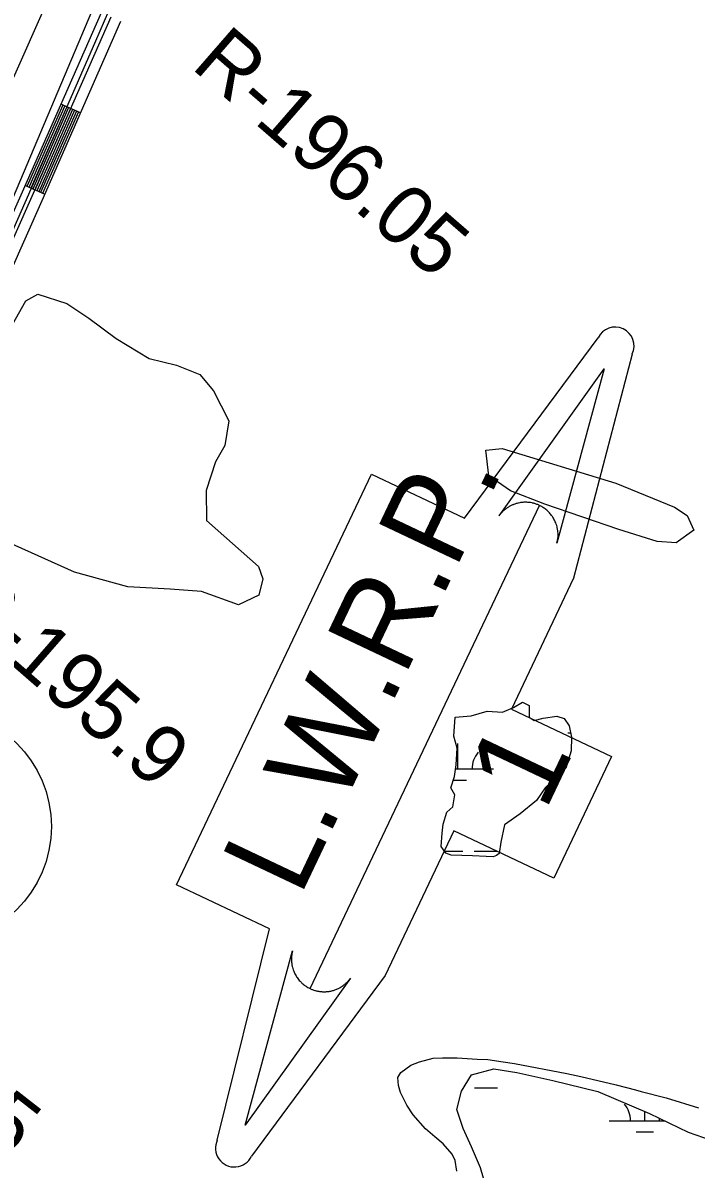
# Model space of a CAD drawing. Extents: x 3324104 to 3361979, y 612876 to 638273.
# Drawn here: x 3339316 to 3340260, y 619252 to 620863 of the extents above; entities that cross this region are included whole.
import ezdxf

# ---------------------------------------------------------------- set-up
doc = ezdxf.new("R2010")
doc.units = 0
for name, color, linetype in [('V-LEVE-TOET', 7, 'Continuous'), ('V-RIVR-EDGE', 7, 'Continuous'), ('V-RIVR-RANG-IDEN', 7, 'Continuous'), ('V-ROAD-CNTR', 7, 'Continuous'), ('V-ROAD-IDEN', 7, 'Continuous'), ('V-SITE-VEGE', 7, 'Continuous'), ('V-SURV-IDEN', 7, 'Continuous'), ('V-SURV-LINE', 7, 'Continuous'), ('V-TOPO-SHOR', 7, 'Continuous'), ('V-TOPO-WATR-IDEN', 7, 'Continuous'), ('V-WETL-SWMP', 7, 'Continuous')]:
    doc.layers.add(name, color=color, linetype=linetype)

msp = doc.modelspace()

# ---------------------------------------------------------------- linework, layer by layer
at = {"layer": 'V-LEVE-TOET'}
msp.add_lwpolyline([(3339416.8, 620890.1), (3339301.7, 620617.7), (3339132.1, 620236.2), (3338997.8, 619937.5), (3338847.2, 619604.6), (3338653.6, 619200.7), (3338465.7, 618809.4), (3338277.7, 618431.6), (3338230.9, 618332.4), (3338222.5, 618294.5), (3338221.2, 618274.4)], dxfattribs=at)
at = {"layer": 'V-RIVR-EDGE'}
msp.add_spline([(3338849.5, 620833.7), (3338863.9, 620858.4), (3338873.2, 620877), (3338879.5, 620892.9), (3338887.7, 620911.1), (3338889.2, 620920.8), (3338889.3, 620930.9), (3338889.3, 620936.7), (3338892.8, 620944.8), (3338909.2, 620979.3), (3338928.6, 621017.7), (3338934.9, 621032.8), (3338933, 621036.3), (3338935.3, 621042.1), (3338955.2, 621075.8), (3338956.3, 621080), (3338951.3, 621082.4), (3338952.5, 621087.4), (3338954, 621094.8), (3338957.5, 621099.4), (3338963, 621104.8), (3338961.4, 621110.7), (3338960.7, 621117.6), (3338962.2, 621121.5), (3338980.9, 621151.3), (3338987.5, 621160.2), (3338994.6, 621173), (3339001.6, 621180.4), (3339008.6, 621185.8), (3339012.8, 621191.6), (3339013.6, 621197), (3339013.2, 621200.9), (3339009.8, 621206.7), (3339008.2, 621211.8), (3339009, 621213.7), (3339012.5, 621216.8), (3339014.8, 621221.1), (3339014.9, 621226.5), (3339018.4, 621227.2), (3339028, 621227.6), (3339031.2, 621232.3), (3339035.1, 621243.9), (3339039.8, 621256.3), (3339042.9, 621268.7), (3339045.6, 621270.2), (3339049.9, 621273.7), (3339052.6, 621276.8), (3339055.3, 621283.8), (3339058.5, 621297.7), (3339063.5, 621308.2), (3339066.3, 621319), (3339072.9, 621338), (3339074.5, 621340.7), (3339071.8, 621346.2), (3339071.4, 621350.8), (3339070.6, 621355.9), (3339070.6, 621360.9), (3339074.6, 621374.9), (3339080, 621383.4), (3339091.3, 621402), (3339101.8, 621418.6), (3339106.9, 621432.2), (3339108.9, 621448.5), (3339114.7, 621460.9), (3339121.7, 621472.9), (3339138.1, 621494.5), (3339146.6, 621512.7), (3339150.9, 621515.8), (3339154, 621517), (3339157.5, 621520.5), (3339162.2, 621524.7), (3339162.6, 621530.9), (3339163, 621535.2), (3339166.5, 621539.4), (3339173.9, 621548.4), (3339187.9, 621560), (3339202.3, 621575.4), (3339208.5, 621582), (3339220.9, 621601.4), (3339227.2, 621611.8), (3339228.3, 621618.4), (3339232.6, 621620.7), (3339234.6, 621627.7), (3339234.6, 621632.4), (3339233.8, 621643.2), (3339233.9, 621652.9), (3339235, 621660.7), (3339237.8, 621668.8), (3339245.6, 621681.6), (3339256.4, 621692), (3339259.6, 621702.1), (3339260.4, 621709.5), (3339267.8, 621721.9), (3339275.9, 621735.4), (3339287.3, 621761), (3339293.1, 621772.6), (3339304, 621793.5), (3339318, 621822.9), (3339329.7, 621836.9), (3339335.2, 621843.1), (3339330.5, 621848.9), (3339330.5, 621851.6), (3339333.3, 621855.9), (3339336.4, 621859.7), (3339342.2, 621865.5), (3339347.6, 621869.8), (3339357, 621888), (3339376.1, 621923.6), (3339382.7, 621941.8), (3339386.6, 621950.8), (3339393.2, 621962.8), (3339404.5, 621981.7), (3339427.1, 622013.9), (3339446.2, 622044.5), (3339464.1, 622073.5), (3339479.3, 622102.9), (3339498.8, 622140.9), (3339514.4, 622174.6), (3339531.9, 622205.2), (3339537.7, 622216), (3339537.7, 622219.9), (3339534.7, 622225.7), (3339534.7, 622228.8), (3339534.7, 622231.9), (3339539.7, 622235), (3339547.5, 622242.8), (3339556.8, 622254), (3339556.8, 622259.8), (3339555.7, 622266.4), (3339558.4, 622271.4), (3339563.9, 622273.7), (3339568.6, 622287.7), (3339574, 622293.9), (3339576.3, 622298.5), (3339576.4, 622305.1), (3339577.9, 622309.8), (3339583.4, 622315.6), (3339592.7, 622321.8), (3339605.1, 622339.6), (3339611, 622347.3), (3339621.1, 622355.4), (3339623.8, 622361.6), (3339624.2, 622367.4), (3339624.6, 622374.8), (3339628.1, 622381.4), (3339634.7, 622394.2), (3339652.6, 622417.8), (3339667, 622436.8), (3339680.3, 622456.9), (3339694.3, 622479), (3339705.2, 622499.1), (3339708.7, 622510.7), (3339714.6, 622523.5), (3339723.1, 622538.6), (3339729.4, 622550.2), (3339737.9, 622567.3), (3339738.7, 622571.9), (3339742.2, 622573.5), (3339746.9, 622573.8), (3339748.4, 622577.7), (3339749.2, 622585.1), (3339752, 622591.3), (3339757.8, 622596.7), (3339769.1, 622612.6), (3339778.4, 622620.3), (3339791.2, 622628), (3339795.5, 622636.5), (3339804.1, 622654), (3339820.4, 622682.2), (3339834.5, 622707.8), (3339891.3, 622796.9), (3339910, 622829.4), (3339944.6, 622882.4), (3339978.1, 622936.2), (3339998.7, 622964.9), (3340017.1, 622997.8), (3340021, 623017.2), (3340025.7, 623025.3), (3340038.9, 623040.4), (3340052.9, 623059.4), (3340070.8, 623091.9), (3340085.6, 623112.8), (3340108.6, 623149.2), (3340144.4, 623201.5), (3340174, 623254.2), (3340198.1, 623280.1), (3340221.4, 623307.2), (3340237, 623327.3), (3340244.4, 623342), (3340256.8, 623363.3), (3340272.8, 623384.6), (3340289.1, 623408.2), (3340302.8, 623428.7), (3340311.7, 623438.8), (3340319.5, 623450.4), (3340319.5, 623457.8), (3340325, 623465.9), (3340333.5, 623476.7), (3340341.3, 623483.3), (3340352.2, 623496.5), (3340367.4, 623520.1), (3340394.2, 623560), (3340400.1, 623574.3), (3340403.2, 623588.6), (3340409.1, 623600.7), (3340420.7, 623609.9), (3340437, 623624.6), (3340446.4, 623639.7), (3340451.1, 623650.6), (3340458.1, 623662.2), (3340477.1, 623683.9), (3340488, 623697)], degree=3, dxfattribs=at)
at = {"layer": 'V-ROAD-CNTR'}
for p, q in [((3339396.1, 620736.2), (3339368.7, 620748.3)), ((3339345.8, 620621.8), (3339318.4, 620633.9))]:
    msp.add_line(p, q, dxfattribs=at)
for points in [[(3339425.2, 620876.9), (3339314.4, 620624.9), (3339156.3, 620268.7), (3339040, 620006), (3338940.5, 619779.8), (3338873.8, 619637.4), (3338805.5, 619486.2), (3338696.7, 619254.9), (3338607.9, 619067), (3338539.2, 618928.3), (3338454.5, 618760.4), (3338369, 618579.9), (3338242.1, 618339.2), (3338230, 618309.9), (3338223.2, 618277.5)], [(3339438.9, 620870.8), (3339328.1, 620618.8), (3339170, 620262.6), (3339053.7, 619999.9), (3338954.2, 619773.6), (3338887.4, 619631.1), (3338819.2, 619479.9), (3338710.2, 619248.5), (3338621.4, 619060.5), (3338552.6, 618921.6), (3338467.9, 618753.8), (3338382.4, 618573.2), (3338255.7, 618332.9), (3338244.4, 618305.5), (3338238.6, 618277.5)], [(3339452.6, 620864.7), (3339341.9, 620612.8), (3339183.7, 620256.5), (3339067.5, 619993.9), (3338967.8, 619767.4), (3338901, 619624.8), (3338832.8, 619473.6), (3338723.8, 619242.1), (3338634.9, 619054), (3338566, 618914.9), (3338481.4, 618747.2), (3338395.8, 618566.5), (3338269.3, 618326.5), (3338258.8, 618301.1), (3338253.9, 618277.5)], [(3339371.4, 620747.1), (3339321.1, 620632.7)], [(3339374.2, 620745.9), (3339323.9, 620631.4)], [(3339376.9, 620744.7), (3339326.6, 620630.2)], [(3339379.7, 620743.5), (3339329.4, 620629)], [(3339382.4, 620742.3), (3339332.1, 620627.8)], [(3339385.2, 620741), (3339334.8, 620626.6)], [(3339387.9, 620739.8), (3339337.6, 620625.4)], [(3339390.6, 620738.6), (3339340.3, 620624.2)], [(3339393.4, 620737.4), (3339343.1, 620623)]]:
    msp.add_lwpolyline(points, dxfattribs=at)
at = {"layer": 'V-ROAD-IDEN'}
msp.add_circle((3339190.4, 619733.6), 165, dxfattribs=at)
at = {"layer": 'V-SITE-VEGE'}
for p, q in [((3339845.8, 619388.1), (3339859.9, 619398.4)), ((3339859.9, 619398.4), (3339872.2, 619403.2)), ((3339872.2, 619403.2), (3339891.5, 619408.1)), ((3339891.5, 619408.1), (3339904.6, 619408.6)), ((3339904.6, 619408.6), (3339924.9, 619408.8)), ((3339924.9, 619408.8), (3339931.8, 619408.4)), ((3339931.8, 619408.4), (3339952.9, 619406.8)), ((3339952.9, 619406.8), (3339967.8, 619406.2)), ((3339967.8, 619406.2), (3339989.7, 619403.1)), ((3339989.7, 619403.1), (3340005.3, 619400.7)), ((3340005.3, 619400.7), (3340078.9, 619386.7)), ((3339841.9, 619381.2), (3339845.8, 619388.1)), ((3339842.7, 619369.9), (3339841.9, 619381.2)), ((3340078.9, 619386.7), (3340098.5, 619382.5)), ((3340098.5, 619382.5), (3340148.1, 619370.9)), ((3339845.3, 619360.1), (3339842.7, 619369.9)), ((3340148.1, 619370.9), (3340175.4, 619363.9)), ((3340175.4, 619363.9), (3340183.4, 619361.4)), ((3339854.2, 619342.4), (3339845.3, 619360.1)), ((3340183.4, 619361.4), (3340218.4, 619352.6)), ((3340218.4, 619352.6), (3340263.9, 619338.4)), ((3339863, 619328.6), (3339854.2, 619342.4)), ((3339880.6, 619309.2), (3339863, 619328.6)), ((3339893.4, 619297.6), (3339880.6, 619309.2)), ((3339905.5, 619287.9), (3339893.4, 619297.6)), ((3339918, 619273.5), (3339905.5, 619287.9)), ((3339922.4, 619264.4), (3339918, 619273.5)), ((3339924.7, 619249.5), (3339922.4, 619264.4))]:
    msp.add_line(p, q, dxfattribs=at)
msp.add_lwpolyline([(3339296.8, 620431.5), (3339319.5, 620471.9), (3339336.6, 620481.7), (3339377, 620468.6), (3339407.8, 620447.7), (3339446.4, 620419.3), (3339492.6, 620390.9), (3339531, 620381.6), (3339563.7, 620368.5), (3339583, 620345.6), (3339604.5, 620303.6), (3339599, 620269.1), (3339585.7, 620246), (3339572.7, 620205.7), (3339573, 620163.5), (3339609.7, 620131.2), (3339646.3, 620098.9), (3339652.2, 620081.7), (3339646.7, 620058.7), (3339618, 620045), (3339566.1, 620063.8), (3339522, 620067.3), (3339462.6, 620070.6), (3339387.7, 620091.1), (3339295.3, 620132.5)], dxfattribs=at)
msp.add_lwpolyline([(3339988.1, 620264.5), (3340147.5, 620216), (3340230.2, 620182.1), (3340247.6, 620170.8), (3340257.3, 620149.8), (3340232.5, 620132.3), (3340205.7, 620134), (3340151.9, 620150.9), (3340048.1, 620186.4), (3340000, 620205.2), (3339969.2, 620226.1), (3339965.1, 620262.4)], close=True, dxfattribs=at)
at = {"layer": 'V-SURV-LINE'}
msp.add_lwpolyline([(3339922.6, 622184.4), (3338658, 619335)], dxfattribs=at)
at = {"layer": 'V-TOPO-SHOR'}
for points in [[(3340795.8, 623437.1), (3340661, 623279.3), (3340562.3, 623162.4), (3340456.4, 623032.9), (3340385.1, 622939.3), (3340344.1, 622873.9), (3340296.7, 622778.4), (3340211.5, 622601.9), (3340121.1, 622412.8), (3340044, 622250.2), (3339952.6, 622050.5), (3339899, 621930.4), (3339806.1, 621724.5), (3339741.3, 621575.7), (3339663.8, 621396.2), (3339564.1, 621173.4), (3339484.4, 620991.8), (3339417.4, 620836.8)], [(3339417.4, 620836.8), (3339323.1, 620621.7), (3339233.5, 620418.3), (3339113.5, 620156.5), (3339016.3, 619933.7), (3338896.3, 619658.3), (3338768.6, 619387.8), (3338580.6, 618999.4), (3338350.7, 618529.2)]]:
    msp.add_lwpolyline(points, dxfattribs=at)
at = {"layer": 'V-TOPO-WATR-IDEN'}
msp.add_line((3339718.5, 619506), (3340040.4, 620184.7), dxfattribs=at)
for points in [[(3339588.3, 619293.3), (3339661.7, 619589.8), (3339531, 619651.8), (3339804.6, 620228.7), (3339935.4, 620166.7), (3340122.7, 620420.1)], [(3340170.6, 620397.4), (3340088.4, 620082.4), (3340001.2, 619898.6), (3340141.6, 619832.1), (3340060.6, 619661.2), (3339920.2, 619727.8), (3339823.9, 619524.6), (3339636.2, 619270.6)]]:
    msp.add_lwpolyline(points, dxfattribs=at)
for points in [[(3339983.7, 620170.1), (3340131.4, 620376.6), (3340065, 620131.6), (3340066, 620136), (3340066.5, 620140.4), (3340066.5, 620142.2), (3340066.6, 620143.7), (3340066.5, 620145.6), (3340066.4, 620147.5), (3340066.2, 620149), (3340065.9, 620151.2), (3340065.4, 620153.5), (3340065.1, 620154.7), (3340064.7, 620156.4), (3340064, 620158.5), (3340063.4, 620160.1), (3340062.7, 620161.8), (3340062.2, 620162.9), (3340061.6, 620164.1), (3340060.8, 620165.5), (3340060.1, 620166.9), (3340059.3, 620168.1), (3340058.6, 620169.2), (3340057.5, 620170.7), (3340056.5, 620172), (3340055.6, 620173.1), (3340054.5, 620174.4), (3340053.5, 620175.4), (3340052.6, 620176.3), (3340051.9, 620177), (3340050.8, 620178), (3340049.6, 620179), (3340048.4, 620179.9), (3340047.2, 620180.8), (3340046.1, 620181.5), (3340044.8, 620182.3), (3340043.7, 620183), (3340042.2, 620183.8), (3340040.4, 620184.7), (3340039.8, 620185), (3340039, 620185.4), (3340038, 620185.8), (3340037, 620186.2), (3340036, 620186.5), (3340035.1, 620186.9), (3340033.9, 620187.2), (3340033.1, 620187.5), (3340031.9, 620187.8), (3340030.8, 620188), (3340030.1, 620188.2), (3340028.1, 620188.6), (3340027, 620188.7), (3340026.3, 620188.8), (3340025.1, 620188.9), (3340024, 620189), (3340022.8, 620189.1), (3340021.5, 620189.1), (3340020.2, 620189.1), (3340019.2, 620189.1), (3340018.4, 620189.1), (3340017.3, 620189), (3340016.2, 620188.9), (3340015.1, 620188.8), (3340013.9, 620188.6), (3340012.7, 620188.4), (3340011.1, 620188.1), (3340010, 620187.9), (3340008.9, 620187.6), (3340007.7, 620187.2), (3340006.8, 620186.9), (3340005.8, 620186.6), (3340004.3, 620186.1), (3340004.2, 620186), (3340003.4, 620185.7), (3340002.7, 620185.4), (3340001.8, 620185), (3340000.6, 620184.5), (3339999.7, 620184), (3339998.9, 620183.6), (3339997.9, 620183), (3339996.9, 620182.4), (3339996.2, 620182), (3339995.3, 620181.4), (3339994.1, 620180.6), (3339993.4, 620180), (3339992.9, 620179.6), (3339992.4, 620179.2), (3339991.8, 620178.8), (3339991.1, 620178.2), (3339990.3, 620177.5), (3339989.6, 620176.9), (3339988.9, 620176.2), (3339988, 620175.3), (3339987.5, 620174.8), (3339986.7, 620173.9), (3339985.8, 620172.8), (3339985.1, 620172), (3339984.7, 620171.4), (3339984.2, 620170.9), (3339983.9, 620170.4)], [(3339775.3, 619520.6), (3339627.5, 619314.1), (3339693.9, 619559.2), (3339693, 619554.7), (3339692.5, 619550.3), (3339692.4, 619548.5), (3339692.4, 619547), (3339692.4, 619545.1), (3339692.6, 619543.3), (3339692.7, 619541.7), (3339693, 619539.5), (3339693.5, 619537.2), (3339693.8, 619536), (3339694.3, 619534.4), (3339694.9, 619532.3), (3339695.5, 619530.6), (3339696.2, 619528.9), (3339696.7, 619527.8), (3339697.3, 619526.6), (3339698.1, 619525.2), (3339698.9, 619523.9), (3339699.6, 619522.6), (3339700.3, 619521.6), (3339701.4, 619520.1), (3339702.5, 619518.7), (3339703.4, 619517.6), (3339704.5, 619516.4), (3339705.4, 619515.3), (3339706.3, 619514.4), (3339707.1, 619513.7), (3339708.2, 619512.7), (3339709.4, 619511.7), (3339710.5, 619510.8), (3339711.7, 619510), (3339712.9, 619509.2), (3339714.1, 619508.4), (3339715.2, 619507.7), (3339716.8, 619506.9), (3339718.5, 619506), (3339719.1, 619505.7), (3339719.9, 619505.3), (3339721, 619504.9), (3339722, 619504.5), (3339722.9, 619504.2), (3339723.9, 619503.8), (3339725, 619503.5), (3339725.8, 619503.3), (3339727, 619502.9), (3339728.1, 619502.7), (3339728.9, 619502.5), (3339730.8, 619502.2), (3339731.9, 619502), (3339732.6, 619501.9), (3339733.9, 619501.8), (3339735, 619501.7), (3339736.1, 619501.6), (3339737.4, 619501.6), (3339738.7, 619501.6), (3339739.7, 619501.6), (3339740.5, 619501.6), (3339741.7, 619501.7), (3339742.7, 619501.8), (3339743.9, 619501.9), (3339745.1, 619502.1), (3339746.3, 619502.3), (3339747.8, 619502.6), (3339748.9, 619502.9), (3339750.1, 619503.2), (3339751.2, 619503.5), (3339752.2, 619503.8), (3339753.2, 619504.1), (3339754.6, 619504.7), (3339754.7, 619504.7), (3339755.6, 619505), (3339756.2, 619505.3), (3339757.1, 619505.7), (3339758.3, 619506.3), (3339759.2, 619506.7), (3339760, 619507.2), (3339761.1, 619507.7), (3339762, 619508.3), (3339762.7, 619508.7), (3339763.6, 619509.3), (3339764.8, 619510.2), (3339765.5, 619510.7), (3339766.1, 619511.1), (3339766.5, 619511.5), (3339767.1, 619511.9), (3339767.9, 619512.6), (3339768.6, 619513.2), (3339769.3, 619513.9), (3339770, 619514.5), (3339770.9, 619515.4), (3339771.4, 619516), (3339772.2, 619516.8), (3339773.1, 619517.9), (3339773.8, 619518.7), (3339774.3, 619519.3), (3339774.7, 619519.9), (3339775, 619520.3)]]:
    msp.add_lwpolyline(points, close=True, dxfattribs=at)
for centre, start, end in [((3340146.7, 620408.8), 334.6281, 154.6281), ((3339612.3, 619281.9), 154.6281, 334.6281)]:
    msp.add_arc(centre, 26.5, start, end, dxfattribs=at)
at = {"layer": 'V-WETL-SWMP'}
for p, q in [((3340080.5, 619865.5), (3340084, 619865.5)), ((3339926, 619814.5), (3339925.9, 619850.5)), ((3339922.8, 619814.5), (3339976, 619814.5)), ((3339919.5, 619799), (3339938, 619799)), ((3339907.3, 619699), (3339932.8, 619699)), ((3339948.8, 619699.1), (3339980.8, 619699.1)), ((3339949.4, 619366.4), (3339981.4, 619366.4)), ((3340188.3, 619320.4), (3340188.3, 619333.3)), ((3340138.3, 619320.3), (3340215.8, 619320.4)), ((3340176.3, 619304.9), (3340200.3, 619305))]:
    msp.add_line(p, q, dxfattribs=at)
msp.add_lwpolyline([(3339975.3, 619691), (3339965.5, 619691.4), (3339946.5, 619692.3), (3339916.7, 619693.6), (3339909.2, 619696.4), (3339902.6, 619705.4), (3339904, 619724.4), (3339905.5, 619736.8), (3339910.3, 619753.7), (3339919, 619761.1), (3339921.7, 619778.2), (3339916, 619788), (3339921, 619803.9), (3339923.7, 619820.2), (3339924.8, 619843.8), (3339920.3, 619860.4), (3339922.2, 619887.4), (3339944.7, 619889.1), (3339967, 619895.8), (3339988.5, 619894.1), (3340004, 619901), (3340016.7, 619908.4), (3340026, 619903.5), (3340026.2, 619887.2), (3340033.2, 619882.6), (3340045.6, 619885.8), (3340064.8, 619888.5), (3340075.2, 619885.2), (3340082, 619874.9), (3340085.3, 619859.1), (3340085.2, 619839.9), (3340077.6, 619815.5), (3340064.2, 619803.2), (3340048.7, 619787.8), (3340036.2, 619770), (3340013.5, 619751.4), (3339991.3, 619736.2), (3339986.1, 619711.5), (3339983.9, 619695.7), (3339980, 619692.8)], close=True, dxfattribs=at)
msp.add_lwpolyline([(3339966.3, 619225), (3339957.5, 619254.4), (3339944.9, 619283.8), (3339933.3, 619309.4), (3339924.5, 619336), (3339931, 619361.7), (3339945.1, 619384.7), (3339976.4, 619393.5), (3340008.8, 619388), (3340059.3, 619377), (3340122.2, 619361.3), (3340194.8, 619330.5), (3340249.2, 619304.3), (3340292.2, 619289.4)], dxfattribs=at)
for centre, start, end in [((3339981.2, 619815), 139.3282, 180.8718), ((3340133, 619320.8), 359.3282, 40.8718), ((3340243.5, 619320.9), 175.0864, 180.8718)]:
    msp.add_arc(centre, 35.2, start, end, dxfattribs=at)

# ---------------------------------------------------------------- texts
at = {"layer": 'V-RIVR-RANG-IDEN'}
for s, rotation, p in [('R-196.05', 318.9909, (3339550, 620800)), ('R-195.9', 318.9106, (3339204.7, 620043)), ('R-195.75', 322.016, (3338937.2, 619546.5))]:
    msp.add_text(s, height=83, rotation=rotation, dxfattribs=at).set_placement(p)
at = {"layer": 'V-SURV-IDEN'}
msp.add_text('1732+29.9', height=100, rotation=345.0849, dxfattribs=at).set_placement((3338773.2, 619214.7))
at = {"layer": 'V-TOPO-WATR-IDEN'}
for s, rotation, p in [('L.W.R.P.', 64.628, (3339704.3, 619633.5)), ('1', 64.6281, (3340048.4, 619753.5))]:
    msp.add_text(s, height=124.5, rotation=rotation, dxfattribs=at).set_placement(p)

doc.saveas('drawing.dxf')
